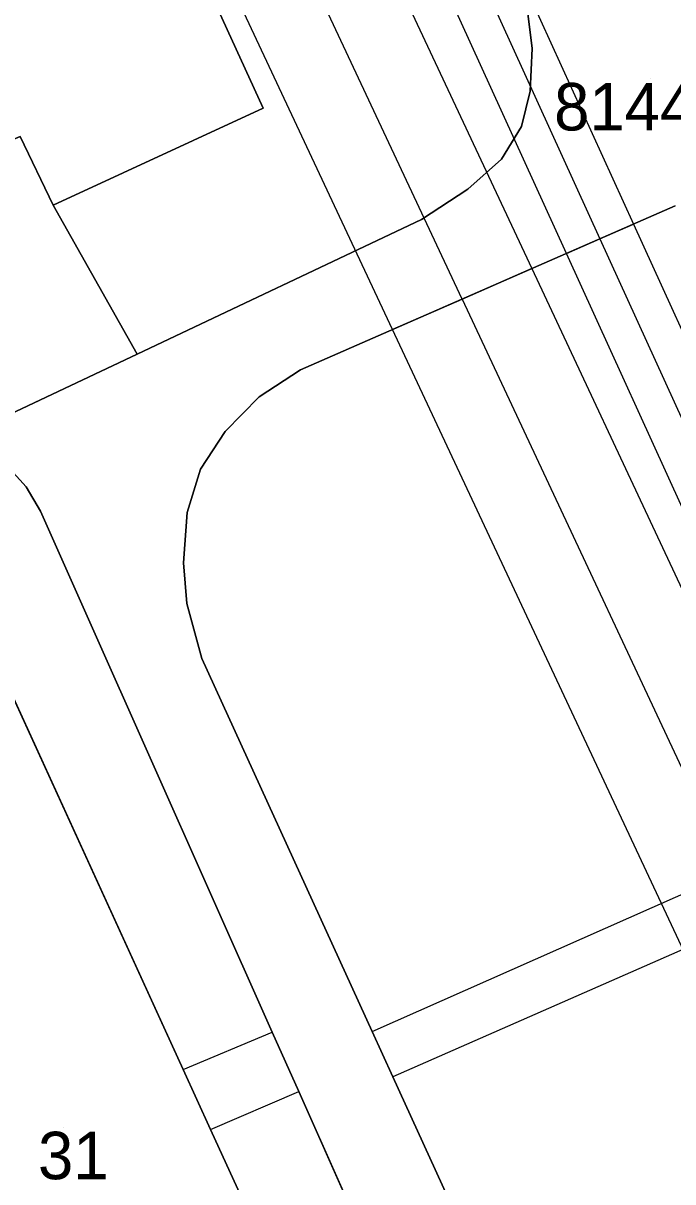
# Model space of a CAD drawing. Extents: x -264070 to -262271, y -1238894 to -1238141.
# Drawn here: x -263457.16 to -263429.79, y -1238744.68 to -1238695.87 of the extents above; entities that cross this region are included whole.
import ezdxf

# ---------------------------------------------------------------- set-up
doc = ezdxf.new("R2010")
doc.units = 0
for name, color, linetype in [('body_kn', 7, 'Continuous'), ('kladpar_druhypozemkov', 7, 'Continuous'), ('kladpar_hranice', 7, 'Continuous'), ('kladpar_parcelnecisla', 7, 'Continuous'), ('kladpar_plochy', 7, 'Continuous'), ('tarchy_linie', 7, 'Continuous'), ('zappar_hrandruhpozemk', 7, 'Continuous')]:
    doc.layers.add(name, color=color, linetype=linetype)

msp = doc.modelspace()

# ---------------------------------------------------------------- linework, layer by layer
at = {"layer": 'body_kn'}
for p, q in [((-263435.71, -1238696.93), (-263435.71, -1238696.93)), ((-263435.8, -1238698.73), (-263435.8, -1238698.73)), ((-263447.04, -1238699.45), (-263447.04, -1238699.45)), ((-263436.17, -1238700.22), (-263436.17, -1238700.22)), ((-263437.01, -1238701.6), (-263437.01, -1238701.6)), ((-263438.42, -1238702.86), (-263438.42, -1238702.86)), ((-263455.89, -1238703.54), (-263455.89, -1238703.54)), ((-263440.37, -1238704.14), (-263440.37, -1238704.14)), ((-263431.45, -1238704.34), (-263431.45, -1238704.34)), ((-263432.86, -1238704.96), (-263432.86, -1238704.96)), ((-263432.86, -1238704.96), (-263432.86, -1238704.96)), ((-263434.27, -1238705.57), (-263434.27, -1238705.57)), ((-263435.73, -1238706.21), (-263435.73, -1238706.21)), ((-263438.67, -1238707.5), (-263438.67, -1238707.5)), ((-263438.67, -1238707.5), (-263438.67, -1238707.5)), ((-263441.6, -1238708.78), (-263441.6, -1238708.78)), ((-263441.6, -1238708.78), (-263441.6, -1238708.78)), ((-263452.36, -1238709.81), (-263452.36, -1238709.81)), ((-263445.47, -1238710.47), (-263445.47, -1238710.47)), ((-263447.21, -1238711.61), (-263447.21, -1238711.61)), ((-263448.65, -1238713.07), (-263448.65, -1238713.07)), ((-263449.68, -1238714.66), (-263449.68, -1238714.66)), ((-263457.03, -1238715.4), (-263457.03, -1238715.4)), ((-263456.43, -1238716.43), (-263456.43, -1238716.43)), ((-263450.25, -1238716.49), (-263450.25, -1238716.49)), ((-263450.4, -1238718.61), (-263450.4, -1238718.61)), ((-263450.26, -1238720.32), (-263450.26, -1238720.32)), ((-263454.35, -1238721.1), (-263454.35, -1238721.1)), ((-263449.63, -1238722.63), (-263449.63, -1238722.63)), ((-263446.66, -1238738.37), (-263446.66, -1238738.37)), ((-263442.46, -1238738.34), (-263442.46, -1238738.34)), ((-263442.46, -1238738.34), (-263442.46, -1238738.34)), ((-263450.41, -1238739.95), (-263450.41, -1238739.95)), ((-263450.41, -1238739.95), (-263450.41, -1238739.95)), ((-263441.58, -1238740.26), (-263441.58, -1238740.26)), ((-263445.55, -1238740.87), (-263445.55, -1238740.87)), ((-263449.26, -1238742.47), (-263449.26, -1238742.47)), ((-263449.26, -1238742.47), (-263449.26, -1238742.47))]:
    msp.add_line(p, q, dxfattribs=at)
at = {"layer": 'kladpar_druhypozemkov'}
for p, q in [((-263430.73, -1238698.19), (-263430.73, -1238698.19)), ((-263455.45, -1238742.41), (-263455.45, -1238742.41))]:
    msp.add_line(p, q, dxfattribs=at)
at = {"layer": 'kladpar_hranice'}
for points in [[(-263461.58, -1238687.7), (-263462.36, -1238686.08), (-263461.77, -1238685.81), (-263459.95, -1238684.98), (-263459.36, -1238684.71), (-263458.62, -1238686.33), (-263454.03, -1238684.19), (-263447.04, -1238699.45), (-263455.89, -1238703.54), (-263457.28, -1238700.64), (-263458.86, -1238701.31), (-263460.98, -1238696.75), (-263465.17, -1238698.66), (-263468.77, -1238692.52), (-263469.45, -1238691.35), (-263461.58, -1238687.7)], [(-263435.95, -1238695.01), (-263435.71, -1238696.93), (-263435.8, -1238698.73), (-263436.17, -1238700.22), (-263437.01, -1238701.6), (-263438.42, -1238702.86), (-263440.37, -1238704.14), (-263452.36, -1238709.81), (-263455.89, -1238703.54), (-263447.04, -1238699.45), (-263454.03, -1238684.19)], [(-263428.03, -1238775.32), (-263439.22, -1238764.47), (-263440.11, -1238762.46), (-263436.66, -1238760.85), (-263445.55, -1238740.87), (-263446.66, -1238738.37), (-263454.35, -1238721.1), (-263456.43, -1238716.43), (-263457.03, -1238715.4), (-263457.7, -1238714.66), (-263458.52, -1238714.06), (-263459.39, -1238713.65), (-263460.03, -1238713.43), (-263452.36, -1238709.81), (-263440.37, -1238704.14), (-263438.42, -1238702.86), (-263437.01, -1238701.6), (-263436.17, -1238700.22), (-263435.8, -1238698.73), (-263435.71, -1238696.93), (-263435.95, -1238695.01)], [(-263488.31, -1238714.73), (-263458.86, -1238701.31), (-263457.28, -1238700.64), (-263455.89, -1238703.54), (-263452.36, -1238709.81), (-263460.03, -1238713.43), (-263459.39, -1238713.65), (-263458.52, -1238714.06), (-263457.7, -1238714.66), (-263457.03, -1238715.4), (-263456.43, -1238716.43), (-263454.35, -1238721.1), (-263446.66, -1238738.37), (-263445.55, -1238740.87), (-263436.66, -1238760.85), (-263440.11, -1238762.46), (-263449.26, -1238742.47), (-263450.41, -1238739.95), (-263459.57, -1238719.93), (-263471.24, -1238725.12)], [(-263428.44, -1238761.01), (-263430.24, -1238760.32), (-263431.94, -1238758.96), (-263433.53, -1238757.22), (-263434.6, -1238755.54), (-263441.58, -1238740.26), (-263442.46, -1238738.34), (-263449.63, -1238722.63), (-263450.26, -1238720.32), (-263450.4, -1238718.61), (-263450.25, -1238716.49), (-263449.68, -1238714.66), (-263448.65, -1238713.07), (-263447.21, -1238711.61), (-263445.47, -1238710.47), (-263429.69, -1238703.57)], [(-263429.69, -1238703.57), (-263445.47, -1238710.47)], [(-263445.47, -1238710.47), (-263447.21, -1238711.61), (-263448.65, -1238713.07), (-263449.68, -1238714.66), (-263450.25, -1238716.49), (-263450.4, -1238718.61), (-263450.26, -1238720.32), (-263449.63, -1238722.63), (-263442.46, -1238738.34), (-263441.58, -1238740.26), (-263434.6, -1238755.54), (-263433.53, -1238757.22), (-263431.94, -1238758.96), (-263430.24, -1238760.32), (-263428.44, -1238761.01)], [(-263450.41, -1238739.95), (-263449.26, -1238742.47), (-263440.11, -1238762.46), (-263439.22, -1238764.47), (-263447.87, -1238768.43), (-263448.76, -1238766.45), (-263451.69, -1238767.8), (-263460.85, -1238747.82), (-263461.59, -1238748.16), (-263462.71, -1238745.7), (-263461.97, -1238745.36), (-263462.8, -1238743.54), (-263471.24, -1238725.12), (-263459.57, -1238719.93), (-263450.41, -1238739.95)]]:
    msp.add_lwpolyline(points, dxfattribs=at)
at = {"layer": 'kladpar_plochy'}
for p, q in [((-263435.71, -1238696.93), (-263435.95, -1238695.01)), ((-263435.8, -1238698.73), (-263435.71, -1238696.93)), ((-263436.17, -1238700.22), (-263435.8, -1238698.73)), ((-263437.01, -1238701.6), (-263436.17, -1238700.22)), ((-263457.28, -1238700.64), (-263455.89, -1238703.54)), ((-263438.42, -1238702.86), (-263437.01, -1238701.6)), ((-263440.37, -1238704.14), (-263438.42, -1238702.86)), ((-263455.89, -1238703.54), (-263452.36, -1238709.81)), ((-263429.69, -1238703.57), (-263445.47, -1238710.47)), ((-263452.36, -1238709.81), (-263440.37, -1238704.14)), ((-263452.36, -1238709.81), (-263460.03, -1238713.43)), ((-263460.03, -1238713.43), (-263452.36, -1238709.81)), ((-263445.47, -1238710.47), (-263447.21, -1238711.61)), ((-263447.21, -1238711.61), (-263448.65, -1238713.07)), ((-263448.65, -1238713.07), (-263449.68, -1238714.66)), ((-263457.7, -1238714.66), (-263457.03, -1238715.4)), ((-263457.03, -1238715.4), (-263457.7, -1238714.66)), ((-263449.68, -1238714.66), (-263450.25, -1238716.49)), ((-263457.03, -1238715.4), (-263456.43, -1238716.43)), ((-263456.43, -1238716.43), (-263457.03, -1238715.4)), ((-263456.43, -1238716.43), (-263454.35, -1238721.1)), ((-263454.35, -1238721.1), (-263456.43, -1238716.43)), ((-263450.25, -1238716.49), (-263450.4, -1238718.61)), ((-263450.4, -1238718.61), (-263450.26, -1238720.32)), ((-263450.41, -1238739.95), (-263459.57, -1238719.93)), ((-263450.26, -1238720.32), (-263449.63, -1238722.63)), ((-263454.35, -1238721.1), (-263446.66, -1238738.37)), ((-263446.66, -1238738.37), (-263454.35, -1238721.1)), ((-263449.63, -1238722.63), (-263442.46, -1238738.34)), ((-263446.66, -1238738.37), (-263445.55, -1238740.87)), ((-263445.55, -1238740.87), (-263446.66, -1238738.37)), ((-263442.46, -1238738.34), (-263441.58, -1238740.26)), ((-263449.26, -1238742.47), (-263450.41, -1238739.95)), ((-263441.58, -1238740.26), (-263434.6, -1238755.54)), ((-263445.55, -1238740.87), (-263436.66, -1238760.85)), ((-263436.66, -1238760.85), (-263445.55, -1238740.87)), ((-263440.11, -1238762.46), (-263449.26, -1238742.47))]:
    msp.add_line(p, q, dxfattribs=at)
for points in [[(-263461.58, -1238687.7), (-263462.36, -1238686.08), (-263461.77, -1238685.81), (-263459.95, -1238684.98), (-263459.36, -1238684.71), (-263458.62, -1238686.33), (-263454.03, -1238684.19), (-263447.04, -1238699.45), (-263455.89, -1238703.54), (-263457.28, -1238700.64), (-263458.86, -1238701.31), (-263460.98, -1238696.75), (-263465.17, -1238698.66), (-263468.77, -1238692.52), (-263469.45, -1238691.35)], [(-263450.41, -1238739.95), (-263449.26, -1238742.47), (-263440.11, -1238762.46), (-263439.22, -1238764.47), (-263447.87, -1238768.43), (-263448.76, -1238766.45), (-263451.69, -1238767.8), (-263460.85, -1238747.82), (-263461.59, -1238748.16), (-263462.71, -1238745.7), (-263461.97, -1238745.36), (-263462.8, -1238743.54), (-263471.24, -1238725.12), (-263459.57, -1238719.93)]]:
    msp.add_lwpolyline(points, close=True, dxfattribs=at)
for points in [[(-263435.95, -1238695.01), (-263435.71, -1238696.93), (-263435.8, -1238698.73), (-263436.17, -1238700.22), (-263437.01, -1238701.6), (-263438.42, -1238702.86), (-263440.37, -1238704.14), (-263452.36, -1238709.81), (-263455.89, -1238703.54), (-263447.04, -1238699.45), (-263454.03, -1238684.19)], [(-263428.44, -1238761.01), (-263430.24, -1238760.32), (-263431.94, -1238758.96), (-263433.53, -1238757.22), (-263434.6, -1238755.54), (-263441.58, -1238740.26), (-263442.46, -1238738.34), (-263449.63, -1238722.63), (-263450.26, -1238720.32), (-263450.4, -1238718.61), (-263450.25, -1238716.49), (-263449.68, -1238714.66), (-263448.65, -1238713.07), (-263447.21, -1238711.61), (-263445.47, -1238710.47), (-263429.69, -1238703.57)]]:
    msp.add_lwpolyline(points, dxfattribs=at)
at = {"layer": 'tarchy_linie'}
for points in [[(-263326.72, -1238621.46), (-263446.57, -1238674.87), (-263432.86, -1238704.96)], [(-263333.22, -1238626.09), (-263444.51, -1238675.68), (-263431.45, -1238704.34), (-263432.86, -1238704.96), (-263434.27, -1238705.57), (-263447.24, -1238677.1), (-263448.92, -1238678.09), (-263435.73, -1238706.21), (-263438.67, -1238707.5), (-263441.6, -1238708.78), (-263454.53, -1238681.18), (-263557.89, -1238729.4)], [(-263438.67, -1238707.5), (-263452.38, -1238678.23), (-263460.04, -1238667.19), (-263530.57, -1238700.94), (-263548.18, -1238707.58), (-263563.18, -1238706.37)], [(-263441.6, -1238708.78), (-263438.67, -1238707.5), (-263435.73, -1238706.21), (-263423.68, -1238731.93), (-263420.66, -1238735.48), (-263423.34, -1238729.55), (-263434.27, -1238705.57), (-263432.86, -1238704.96), (-263431.45, -1238704.34), (-263420.54, -1238728.27), (-263413.46, -1238743.94), (-263407.84, -1238750.54), (-263375.09, -1238823.12)], [(-263432.86, -1238704.96), (-263421.94, -1238728.91), (-263407.44, -1238760.98), (-263382.73, -1238816.54), (-263370.12, -1238846.22)], [(-263438.67, -1238707.5), (-263426.4, -1238733.67), (-263410.58, -1238752.26), (-263393, -1238791.83), (-263378.04, -1238824.37), (-263372.7, -1238837.95), (-263367.93, -1238845.22)], [(-263380.99, -1238825.62), (-263412.82, -1238755.1), (-263435.69, -1238765.61), (-263454.43, -1238773.05), (-263455.64, -1238769.98), (-263448.46, -1238767.13), (-263447.87, -1238768.43), (-263439.22, -1238764.47), (-263439.6, -1238763.61), (-263436.99, -1238762.57), (-263414.71, -1238752.34), (-263429.12, -1238735.41), (-263441.6, -1238708.78)]]:
    msp.add_lwpolyline(points, dxfattribs=at)
at = {"layer": 'zappar_hrandruhpozemk'}
for p, q in [((-263442.46, -1238738.34), (-263424.49, -1238730.38)), ((-263423.89, -1238732.48), (-263441.58, -1238740.26)), ((-263450.41, -1238739.95), (-263446.66, -1238738.37)), ((-263449.26, -1238742.47), (-263445.55, -1238740.87))]:
    msp.add_line(p, q, dxfattribs=at)

# ---------------------------------------------------------------- texts
at = {"layer": 'kladpar_parcelnecisla'}
for s, p in [('8144/1', (-263434.792, -1238700.39)), ('31', (-263456.531, -1238744.57))]:
    msp.add_text(s, height=2, dxfattribs=at).set_placement(p)

doc.saveas('drawing.dxf')
